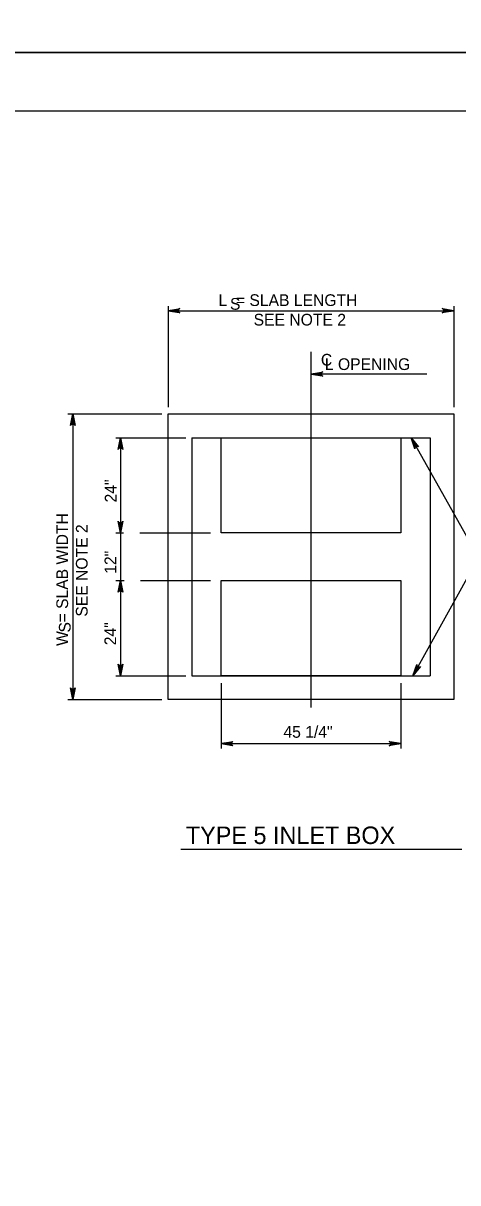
# Model space of a CAD drawing. Extents: x -6420 to 49575, y -4552 to 11624.
# Drawn here: x -2565 to -2200, y 8725 to 9700 of the extents above; entities that cross this region are included whole.
import ezdxf

# ---------------------------------------------------------------- set-up
doc = ezdxf.new("R2010")
doc.units = 0
doc.layers.add('1', color=7, linetype='Continuous')
doc.layers.add('PLT-BNDY', color=7, linetype='Continuous')

msp = doc.modelspace()

# ---------------------------------------------------------------- linework, layer by layer
at = {"layer": '1'}
for p, q in [((-2443.69, 9462.04), (-2443.69, 9377.12)), ((-2203.69, 9462.04), (-2203.69, 9377.12)), ((-2443.69, 9458.06), (-2203.69, 9458.06)), ((-2323.69, 9124.64), (-2323.69, 9423.45)), ((-2226.6, 9404.87), (-2323.69, 9404.87)), ((-2527.93, 9371.39), (-2448.95, 9371.39)), ((-2523.69, 9371.39), (-2523.69, 9131.39)), ((-2487.69, 9351.39), (-2428.7, 9351.39)), ((-2483.69, 9351.39), (-2483.69, 9271.39)), ((-2423.69, 9351.39), (-2423.69, 9151.39)), ((-2423.69, 9351.39), (-2223.69, 9351.39)), ((-2399.1, 9351.39), (-2248.27, 9351.39)), ((-2399.1, 9271.39), (-2399.1, 9351.39)), ((-2248.27, 9351.39), (-2248.27, 9271.39)), ((-2239.75, 9351.39), (-2182.98, 9250.82)), ((-2223.69, 9351.39), (-2223.69, 9151.39)), ((-2487.69, 9271.39), (-2481.19, 9271.39)), ((-2483.69, 9271.39), (-2483.69, 9231.39)), ((-2467.5, 9271.39), (-2408.24, 9271.39)), ((-2248.27, 9271.39), (-2399.1, 9271.39)), ((-2182.98, 9250.82), (-2238.11, 9151.39)), ((-2487.69, 9231.39), (-2480.64, 9231.39)), ((-2483.69, 9231.39), (-2483.69, 9151.39)), ((-2466.85, 9231.39), (-2408.24, 9231.39)), ((-2399.1, 9231.39), (-2248.27, 9231.39)), ((-2399.1, 9151.39), (-2399.1, 9231.39)), ((-2248.27, 9231.39), (-2248.27, 9151.39)), ((-2487.69, 9151.39), (-2428.7, 9151.39)), ((-2423.69, 9151.39), (-2223.69, 9151.39)), ((-2248.27, 9151.39), (-2399.1, 9151.39)), ((-2399.1, 9145.13), (-2399.1, 9090.14)), ((-2248.27, 9145.13), (-2248.27, 9090.14)), ((-2527.93, 9131.39), (-2448.95, 9131.39)), ((-2399.1, 9094.35), (-2248.27, 9094.35)), ((-2432.96, 9005.76), (-2197.06, 9005.76))]:
    msp.add_line(p, q, dxfattribs=at)
for points in [[(-954.49, 7775.47), (-954.49, 9625.87), (-3533.23, 9625.87), (-3533.23, 7775.47), (-954.49, 7775.47), (-954.49, 7861.95), (-1610.65, 7861.95), (-1610.65, 8074.15), (-954.49, 8074.15), (-954.49, 8169.17), (-1610.65, 8169.17), (-1610.65, 7775.47), (-1352.12, 7775.47), (-1352.12, 7861.95), (-1352.12, 7775.47), (-1099.49, 7775.47), (-1099.49, 7861.95), (-1099.49, 7821.54), (-954.49, 7821.54)], [(-2443.69, 9458.06), (-2433.9, 9459.89), (-2434.28, 9459.63), (-2434.66, 9459.37), (-2434.85, 9459.04), (-2435.04, 9458.71), (-2435.1, 9458.39), (-2435.16, 9458.06), (-2435.1, 9457.73), (-2435.04, 9457.4), (-2434.85, 9457.07), (-2434.66, 9456.74), (-2434.28, 9456.48), (-2433.9, 9456.22), (-2443.69, 9458.06), (-2434.28, 9456.48), (-2434.66, 9456.74), (-2443.69, 9458.06), (-2434.85, 9457.07), (-2435.04, 9457.4), (-2443.69, 9458.06), (-2435.1, 9457.73), (-2435.16, 9458.06), (-2443.69, 9458.06), (-2435.1, 9458.39), (-2435.04, 9458.71), (-2443.69, 9458.06), (-2434.85, 9459.04), (-2434.66, 9459.37), (-2443.69, 9458.06), (-2434.28, 9459.63)], [(-2203.69, 9458.06), (-2213.47, 9456.22), (-2213.1, 9456.48), (-2212.72, 9456.74), (-2212.52, 9457.07), (-2212.33, 9457.4), (-2212.27, 9457.73), (-2212.22, 9458.06), (-2212.27, 9458.39), (-2212.33, 9458.71), (-2212.52, 9459.04), (-2212.72, 9459.37), (-2213.1, 9459.63), (-2213.47, 9459.89), (-2203.69, 9458.06), (-2213.1, 9459.63), (-2212.72, 9459.37), (-2203.69, 9458.06), (-2212.52, 9459.04), (-2212.33, 9458.71), (-2203.69, 9458.06), (-2212.27, 9458.39), (-2212.22, 9458.06), (-2203.69, 9458.06), (-2212.27, 9457.73), (-2212.33, 9457.4), (-2203.69, 9458.06), (-2212.52, 9457.07), (-2212.72, 9456.74), (-2203.69, 9458.06), (-2213.1, 9456.48)], [(-2323.69, 9404.87), (-2313.9, 9406.7), (-2314.28, 9406.44), (-2314.66, 9406.18), (-2314.85, 9405.85), (-2315.04, 9405.52), (-2315.1, 9405.19), (-2315.16, 9404.87), (-2315.1, 9404.54), (-2315.04, 9404.21), (-2314.85, 9403.88), (-2314.66, 9403.55), (-2314.28, 9403.29), (-2313.9, 9403.03), (-2323.69, 9404.87), (-2314.28, 9403.29), (-2314.66, 9403.55), (-2323.69, 9404.87), (-2314.85, 9403.88), (-2315.04, 9404.21), (-2323.69, 9404.87), (-2315.1, 9404.54), (-2315.16, 9404.87), (-2323.69, 9404.87), (-2315.1, 9405.19), (-2315.04, 9405.52), (-2323.69, 9404.87), (-2314.85, 9405.85), (-2314.66, 9406.18), (-2323.69, 9404.87), (-2314.28, 9406.44)], [(-2523.69, 9371.39), (-2521.85, 9361.6), (-2522.11, 9361.98), (-2522.37, 9362.36), (-2522.7, 9362.55), (-2523.03, 9362.75), (-2523.36, 9362.8), (-2523.69, 9362.86), (-2524.01, 9362.8), (-2524.34, 9362.75), (-2524.67, 9362.55), (-2525, 9362.36), (-2525.26, 9361.98), (-2525.52, 9361.6), (-2523.69, 9371.39), (-2525.26, 9361.98), (-2525, 9362.36), (-2523.69, 9371.39), (-2524.67, 9362.55), (-2524.34, 9362.75), (-2523.69, 9371.39), (-2524.01, 9362.8), (-2523.69, 9362.86), (-2523.69, 9371.39), (-2523.36, 9362.8), (-2523.03, 9362.75), (-2523.69, 9371.39), (-2522.7, 9362.55), (-2522.37, 9362.36), (-2523.69, 9371.39), (-2522.11, 9361.98)], [(-2483.69, 9351.39), (-2481.85, 9341.6), (-2482.11, 9341.98), (-2482.37, 9342.36), (-2482.7, 9342.55), (-2483.03, 9342.75), (-2483.36, 9342.8), (-2483.69, 9342.86), (-2484.01, 9342.8), (-2484.34, 9342.75), (-2484.67, 9342.55), (-2485, 9342.36), (-2485.26, 9341.98), (-2485.52, 9341.6), (-2483.69, 9351.39), (-2485.26, 9341.98), (-2485, 9342.36), (-2483.69, 9351.39), (-2484.67, 9342.55), (-2484.34, 9342.75), (-2483.69, 9351.39), (-2484.01, 9342.8), (-2483.69, 9342.86), (-2483.69, 9351.39), (-2483.36, 9342.8), (-2483.03, 9342.75), (-2483.69, 9351.39), (-2482.7, 9342.55), (-2482.37, 9342.36), (-2483.69, 9351.39), (-2482.11, 9341.98)], [(-2239.75, 9351.39), (-2233.35, 9343.77), (-2233.76, 9343.97), (-2234.17, 9344.17), (-2234.55, 9344.18), (-2234.93, 9344.19), (-2235.25, 9344.07), (-2235.56, 9343.96), (-2235.82, 9343.75), (-2236.08, 9343.54), (-2236.27, 9343.21), (-2236.46, 9342.88), (-2236.5, 9342.42), (-2236.54, 9341.97), (-2239.75, 9351.39), (-2236.5, 9342.42), (-2236.46, 9342.88), (-2239.75, 9351.39), (-2236.27, 9343.21), (-2236.08, 9343.54), (-2239.75, 9351.39), (-2235.82, 9343.75), (-2235.56, 9343.96), (-2239.75, 9351.39), (-2235.25, 9344.07), (-2234.93, 9344.19), (-2239.75, 9351.39), (-2234.55, 9344.18), (-2234.17, 9344.17), (-2239.75, 9351.39), (-2233.76, 9343.97)], [(-2483.69, 9271.39), (-2485.52, 9281.17), (-2485.26, 9280.8), (-2485, 9280.42), (-2484.67, 9280.23), (-2484.34, 9280.03), (-2484.01, 9279.98), (-2483.69, 9279.92), (-2483.36, 9279.98), (-2483.03, 9280.03), (-2482.7, 9280.23), (-2482.37, 9280.42), (-2482.11, 9280.8), (-2481.85, 9281.17), (-2483.69, 9271.39), (-2482.11, 9280.8), (-2482.37, 9280.42), (-2483.69, 9271.39), (-2482.7, 9280.23), (-2483.03, 9280.03), (-2483.69, 9271.39), (-2483.36, 9279.98), (-2483.69, 9279.92), (-2483.69, 9271.39), (-2484.01, 9279.98), (-2484.34, 9280.03), (-2483.69, 9271.39), (-2484.67, 9280.23), (-2485, 9280.42), (-2483.69, 9271.39), (-2485.26, 9280.8)], [(-2483.69, 9231.39), (-2481.85, 9221.6), (-2482.11, 9221.98), (-2482.37, 9222.36), (-2482.7, 9222.55), (-2483.03, 9222.75), (-2483.36, 9222.8), (-2483.69, 9222.86), (-2484.01, 9222.8), (-2484.34, 9222.75), (-2484.67, 9222.55), (-2485, 9222.36), (-2485.26, 9221.98), (-2485.52, 9221.6), (-2483.69, 9231.39), (-2485.26, 9221.98), (-2485, 9222.36), (-2483.69, 9231.39), (-2484.67, 9222.55), (-2484.34, 9222.75), (-2483.69, 9231.39), (-2484.01, 9222.8), (-2483.69, 9222.86), (-2483.69, 9231.39), (-2483.36, 9222.8), (-2483.03, 9222.75), (-2483.69, 9231.39), (-2482.7, 9222.55), (-2482.37, 9222.36), (-2483.69, 9231.39), (-2482.11, 9221.98)], [(-2483.69, 9151.39), (-2485.52, 9161.17), (-2485.26, 9160.8), (-2485, 9160.42), (-2484.67, 9160.23), (-2484.34, 9160.03), (-2484.01, 9159.98), (-2483.69, 9159.92), (-2483.36, 9159.98), (-2483.03, 9160.03), (-2482.7, 9160.23), (-2482.37, 9160.42), (-2482.11, 9160.8), (-2481.85, 9161.17), (-2483.69, 9151.39), (-2482.11, 9160.8), (-2482.37, 9160.42), (-2483.69, 9151.39), (-2482.7, 9160.23), (-2483.03, 9160.03), (-2483.69, 9151.39), (-2483.36, 9159.98), (-2483.69, 9159.92), (-2483.69, 9151.39), (-2484.01, 9159.98), (-2484.34, 9160.03), (-2483.69, 9151.39), (-2484.67, 9160.23), (-2485, 9160.42), (-2483.69, 9151.39), (-2485.26, 9160.8)], [(-2238.11, 9151.39), (-2234.97, 9160.84), (-2234.92, 9160.38), (-2234.88, 9159.92), (-2234.68, 9159.59), (-2234.49, 9159.27), (-2234.23, 9159.06), (-2233.97, 9158.85), (-2233.66, 9158.74), (-2233.34, 9158.63), (-2232.96, 9158.64), (-2232.58, 9158.65), (-2232.17, 9158.85), (-2231.76, 9159.06), (-2238.11, 9151.39), (-2232.17, 9158.85), (-2232.58, 9158.65), (-2238.11, 9151.39), (-2232.96, 9158.64), (-2233.34, 9158.63), (-2238.11, 9151.39), (-2233.66, 9158.74), (-2233.97, 9158.85), (-2238.11, 9151.39), (-2234.23, 9159.06), (-2234.49, 9159.27), (-2238.11, 9151.39), (-2234.68, 9159.59), (-2234.88, 9159.92), (-2238.11, 9151.39), (-2234.92, 9160.38)], [(-2523.69, 9131.39), (-2525.52, 9141.17), (-2525.26, 9140.8), (-2525, 9140.42), (-2524.67, 9140.23), (-2524.34, 9140.03), (-2524.01, 9139.98), (-2523.69, 9139.92), (-2523.36, 9139.98), (-2523.03, 9140.03), (-2522.7, 9140.23), (-2522.37, 9140.42), (-2522.11, 9140.8), (-2521.85, 9141.17), (-2523.69, 9131.39), (-2522.11, 9140.8), (-2522.37, 9140.42), (-2523.69, 9131.39), (-2522.7, 9140.23), (-2523.03, 9140.03), (-2523.69, 9131.39), (-2523.36, 9139.98), (-2523.69, 9139.92), (-2523.69, 9131.39), (-2524.01, 9139.98), (-2524.34, 9140.03), (-2523.69, 9131.39), (-2524.67, 9140.23), (-2525, 9140.42), (-2523.69, 9131.39), (-2525.26, 9140.8)], [(-2399.1, 9094.35), (-2389.32, 9096.19), (-2389.69, 9095.92), (-2390.07, 9095.66), (-2390.27, 9095.33), (-2390.46, 9095.01), (-2390.52, 9094.68), (-2390.57, 9094.35), (-2390.52, 9094.02), (-2390.46, 9093.69), (-2390.27, 9093.37), (-2390.07, 9093.04), (-2389.69, 9092.78), (-2389.32, 9092.52), (-2399.1, 9094.35), (-2389.69, 9092.78), (-2390.07, 9093.04), (-2399.1, 9094.35), (-2390.27, 9093.37), (-2390.46, 9093.69), (-2399.1, 9094.35), (-2390.52, 9094.02), (-2390.57, 9094.35), (-2399.1, 9094.35), (-2390.52, 9094.68), (-2390.46, 9095.01), (-2399.1, 9094.35), (-2390.27, 9095.33), (-2390.07, 9095.66), (-2399.1, 9094.35), (-2389.69, 9095.92)], [(-2248.27, 9094.35), (-2258.06, 9092.52), (-2257.68, 9092.78), (-2257.3, 9093.04), (-2257.11, 9093.37), (-2256.91, 9093.69), (-2256.86, 9094.02), (-2256.8, 9094.35), (-2256.86, 9094.68), (-2256.91, 9095.01), (-2257.11, 9095.33), (-2257.3, 9095.66), (-2257.68, 9095.92), (-2258.06, 9096.19), (-2248.27, 9094.35), (-2257.68, 9095.92), (-2257.3, 9095.66), (-2248.27, 9094.35), (-2257.11, 9095.33), (-2256.91, 9095.01), (-2248.27, 9094.35), (-2256.86, 9094.68), (-2256.8, 9094.35), (-2248.27, 9094.35), (-2256.86, 9094.02), (-2256.91, 9093.69), (-2248.27, 9094.35), (-2257.11, 9093.37), (-2257.3, 9093.04), (-2248.27, 9094.35), (-2257.68, 9092.78)]]:
    msp.add_lwpolyline(points, dxfattribs=at)
msp.add_lwpolyline([(-2443.69, 9371.39), (-2203.69, 9371.39), (-2203.69, 9131.39), (-2443.69, 9131.39)], close=True, dxfattribs=at)
at = {"layer": 'PLT-BNDY'}
for points in [[(-3661.18, 11623.9), (-901.99, 11623.9), (-901.99, 9675.08), (-3661.18, 9675.08)], [(-3661.18, 9675.08), (-901.99, 9675.08), (-901.99, 7726.26), (-3661.18, 7726.26)]]:
    msp.add_lwpolyline(points, close=True, dxfattribs=at)

# ---------------------------------------------------------------- texts
at = {"layer": '1'}
for s, height, p in [('L  = SLAB LENGTH', 9.8425, (-2401.42, 9462.05)), ('S', 9.84, (-2391.76, 9458.9)), ('SEE NOTE 2', 9.843, (-2371.9, 9445.65)), ('C', 9.84, (-2315.43, 9411.96)), ('L OPENING', 9.843, (-2312.09, 9408.25)), ('45 1/4"', 9.843, (-2346.87, 9099.25)), ('TYPE 5 INLET BOX', 14.6898, (-2428.78, 9009.98))]:
    msp.add_text(s, height=height, dxfattribs=at).set_placement(p)
for s, height, p in [('24"', 9.843, (-2486.99, 9296.98)), ('W  = SLAB WIDTH', 9.8425, (-2527.69, 9176.42)), ('SEE NOTE 2', 9.843, (-2511.28, 9201.02)), ('12"', 9.843, (-2487.23, 9237.04)), ('S', 9.84, (-2525.53, 9187.68)), ('24"', 9.843, (-2487.31, 9176.98))]:
    msp.add_text(s, height=height, rotation=90, dxfattribs=at).set_placement(p)

doc.saveas('drawing.dxf')
